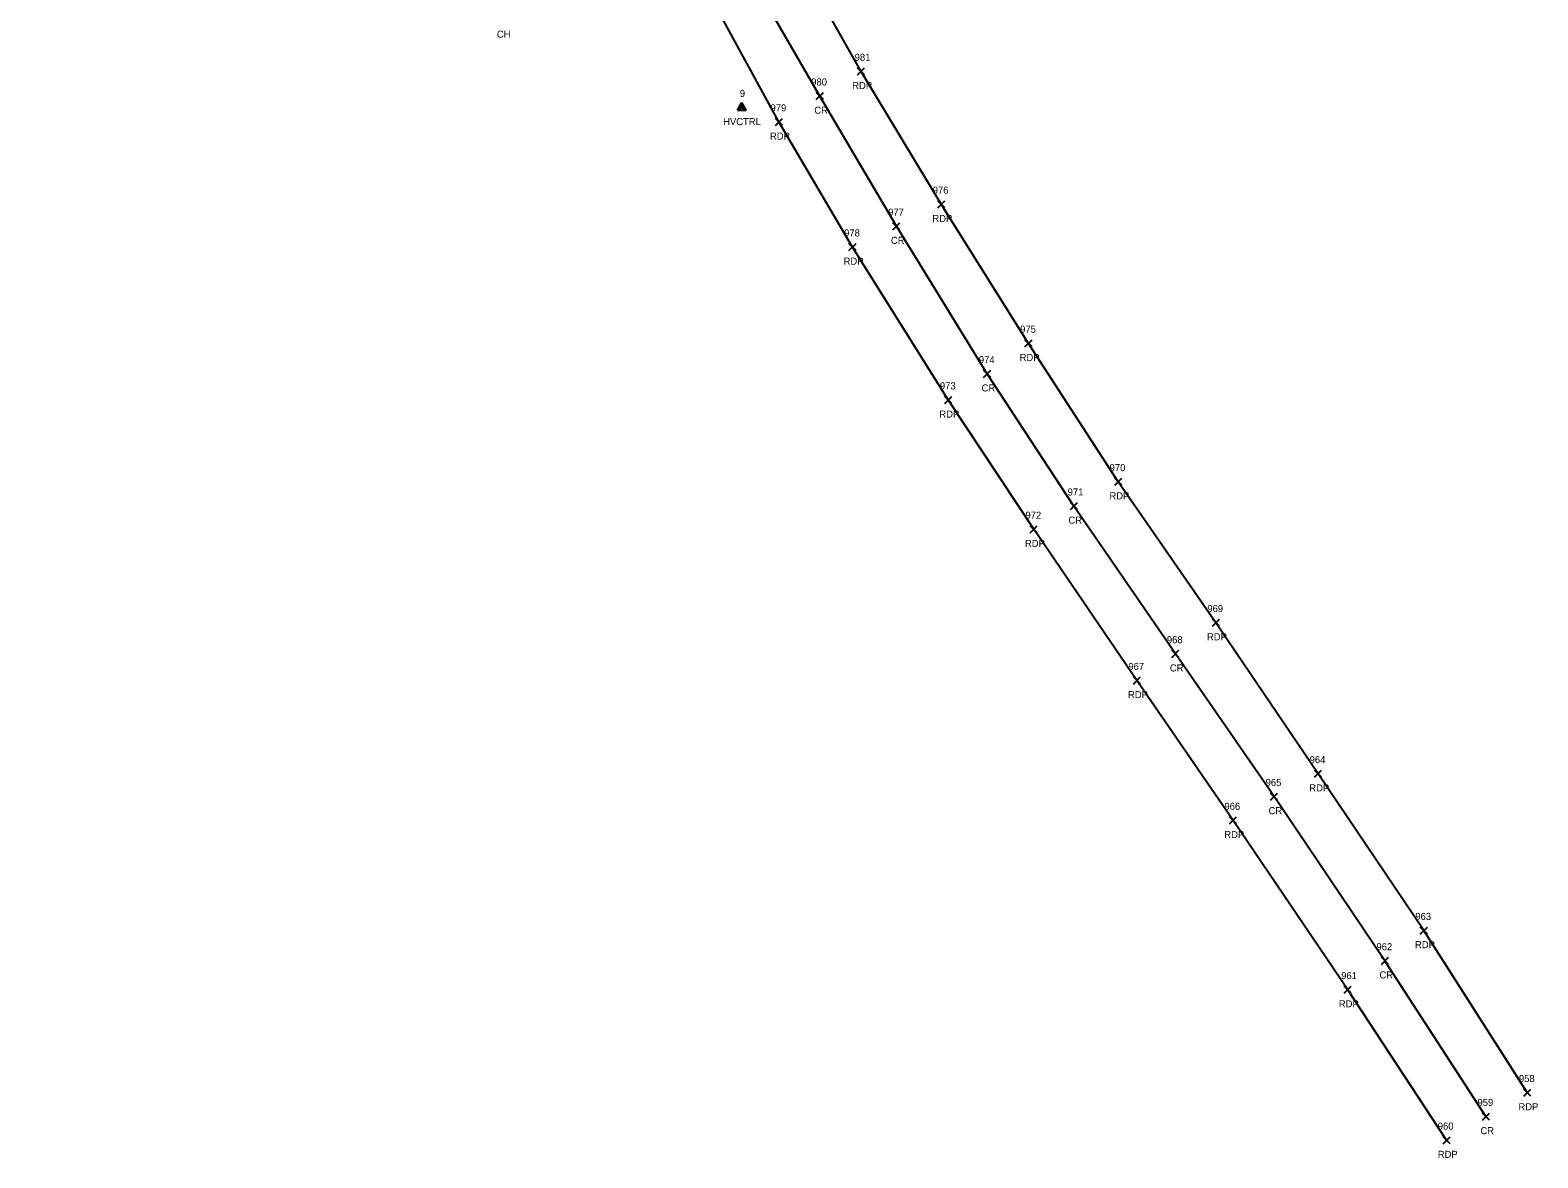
# Model space of a CAD drawing. Extents: x 1545627 to 1546562, y 571176 to 576667.
# Drawn here: x 1546134.7 to 1546562.1, y 571176 to 571495.7 of the extents above; entities that cross this region are included whole.
import ezdxf

# ---------------------------------------------------------------- set-up
doc = ezdxf.new("R2010")
doc.units = 0
for name, color, linetype in [('C_A', 7, 'Continuous'), ('C_I', 7, 'Continuous'), ('CPSM', 7, 'Continuous'), ('L_A', 7, 'Continuous'), ('P_A', 7, 'Continuous'), ('P_I', 7, 'Continuous'), ('P_TIC', 7, 'Continuous'), ('PET', 7, 'Continuous'), ('PRC', 7, 'Continuous')]:
    doc.layers.add(name, color=color, linetype=linetype)

msp = doc.modelspace()

# ---------------------------------------------------------------- linework, layer by layer
at = {"layer": 'CPSM'}
for p, q in [((1546335.17, 571473.04), (1546336.42, 571475.21)), ((1546335.17, 571473.04), (1546336.42, 571473.76)), ((1546337.67, 571473.04), (1546336.42, 571475.21)), ((1546336.42, 571473.76), (1546336.42, 571475.21)), ((1546336.42, 571473.76), (1546336.42, 571473.76)), ((1546336.42, 571473.76), (1546337.67, 571473.04)), ((1546335.17, 571473.04), (1546337.67, 571473.04))]:
    msp.add_line(p, q, dxfattribs=at)
at = {"layer": 'P_TIC'}
for points in [[(1546369.2, 571482.99), (1546371.2, 571484.99)], [(1546371.2, 571482.99), (1546369.2, 571484.99)], [(1546357.53, 571475.99), (1546359.53, 571477.99)], [(1546359.53, 571475.99), (1546357.53, 571477.99)], [(1546345.92, 571468.65), (1546347.92, 571470.65)], [(1546347.92, 571468.65), (1546345.92, 571470.65)], [(1546391.95, 571445.31), (1546393.95, 571447.31)], [(1546393.95, 571445.31), (1546391.95, 571447.31)], [(1546379.25, 571439.1), (1546381.25, 571441.1)], [(1546381.25, 571439.1), (1546379.25, 571441.1)], [(1546366.78, 571433.2), (1546368.78, 571435.2)], [(1546368.78, 571433.2), (1546366.78, 571435.2)], [(1546416.68, 571405.9), (1546418.68, 571407.9)], [(1546418.68, 571405.9), (1546416.68, 571407.9)], [(1546404.96, 571397.26), (1546406.96, 571399.26)], [(1546406.96, 571397.26), (1546404.96, 571399.26)], [(1546393.92, 571389.86), (1546395.92, 571391.86)], [(1546395.92, 571389.86), (1546393.92, 571391.86)], [(1546442.13, 571366.68), (1546444.13, 571368.68)], [(1546444.13, 571366.68), (1546442.13, 571368.68)], [(1546429.57, 571359.77), (1546431.57, 571361.77)], [(1546431.57, 571359.77), (1546429.57, 571361.77)], [(1546418.18, 571353.19), (1546420.18, 571355.19)], [(1546420.18, 571353.19), (1546418.18, 571355.19)], [(1546469.8, 571326.72), (1546471.8, 571328.72)], [(1546471.8, 571326.72), (1546469.8, 571328.72)], [(1546458.33, 571317.89), (1546460.33, 571319.89)], [(1546460.33, 571317.89), (1546458.33, 571319.89)], [(1546447.41, 571310.32), (1546449.41, 571312.32)], [(1546449.41, 571310.32), (1546447.41, 571312.32)], [(1546498.79, 571283.88), (1546500.79, 571285.88)], [(1546500.79, 571283.88), (1546498.79, 571285.88)], [(1546486.31, 571277.43), (1546488.31, 571279.43)], [(1546488.31, 571277.43), (1546486.31, 571279.43)], [(1546474.69, 571270.66), (1546476.69, 571272.66)], [(1546476.69, 571270.66), (1546474.69, 571272.66)], [(1546528.75, 571239.45), (1546530.75, 571241.45)], [(1546530.75, 571239.45), (1546528.75, 571241.45)], [(1546517.74, 571230.86), (1546519.74, 571232.86)], [(1546519.74, 571230.86), (1546517.74, 571232.86)], [(1546507.17, 571222.67), (1546509.17, 571224.67)], [(1546509.17, 571222.67), (1546507.17, 571224.67)], [(1546558.08, 571193.5), (1546560.08, 571195.5)], [(1546560.08, 571193.5), (1546558.08, 571195.5)], [(1546546.34, 571186.72), (1546548.34, 571188.72)], [(1546548.34, 571186.72), (1546546.34, 571188.72)], [(1546535.21, 571180.01), (1546537.21, 571182.01)], [(1546537.21, 571180.01), (1546535.21, 571182.01)]]:
    msp.add_lwpolyline(points, dxfattribs=at)
at = {"layer": 'PET'}
for points in [[(1546536.21, 571181.01), (1546508.17, 571223.67), (1546475.69, 571271.66), (1546448.41, 571311.32), (1546419.18, 571354.19), (1546394.92, 571390.86), (1546367.78, 571434.2), (1546346.92, 571469.65), (1546328.81, 571502.75), (1546318.67, 571520.99), (1546297.7, 571561.78), (1546279.07, 571601.48), (1546260.13, 571643.3), (1546242.96, 571682.18), (1546229.29, 571714.28), (1546215.95, 571747.93), (1546202.6, 571782.08), (1546189.82, 571816.62), (1546177.58, 571852.76), (1546165.76, 571891.53), (1546154.55, 571928.81), (1546144.5, 571967.92), (1546134.66, 572009.13)], [(1546559.08, 571194.5), (1546529.75, 571240.45), (1546499.79, 571284.88), (1546470.8, 571327.72), (1546443.13, 571367.68), (1546417.68, 571406.9), (1546392.95, 571446.31), (1546370.2, 571483.99), (1546352.76, 571515), (1546343.41, 571532.43), (1546322.94, 571573.04), (1546306.85, 571607.13), (1546293.98, 571634.56), (1546271.4, 571685.96), (1546259.46, 571713.47), (1546245.43, 571748.53), (1546227.67, 571795.22), (1546213.04, 571834.88), (1546205.18, 571857.76), (1546192.7, 571896.53), (1546178.72, 571945.47), (1546165.66, 571996.1)]]:
    msp.add_lwpolyline(points, dxfattribs=at)
at = {"layer": 'PRC'}
msp.add_lwpolyline([(1546547.34, 571187.72), (1546518.74, 571231.86), (1546487.31, 571278.43), (1546459.33, 571318.89), (1546430.57, 571360.77), (1546405.96, 571398.26), (1546380.25, 571440.1), (1546358.53, 571476.99), (1546340.41, 571508.44), (1546330.22, 571526.95), (1546310.11, 571567.47), (1546291.29, 571606.95), (1546272.42, 571649.01), (1546255.63, 571687.66), (1546242.53, 571719.45), (1546229.29, 571753.1), (1546216.08, 571786.74), (1546203.35, 571821.01), (1546191.26, 571856.19), (1546178.74, 571896.13), (1546167.5, 571932.69), (1546157.43, 571971.54), (1546147.89, 572011.79)], dxfattribs=at)

# ---------------------------------------------------------------- texts
at = {"layer": 'C_A'}
msp.add_text('HVCTRL', height=2, dxfattribs=at).set_placement((1546331.11, 571468.76))
at = {"layer": 'C_I'}
msp.add_text('9', height=2, dxfattribs=at).set_placement((1546335.84, 571476.76))
at = {"layer": 'L_A'}
msp.add_text('CH', height=2, dxfattribs=at).set_placement((1546266.98, 571493.55))
at = {"layer": 'P_A'}
for s, p in [('RDP', (1546367.69, 571478.99)), ('CR', (1546356.97, 571471.99)), ('RDP', (1546344.4, 571464.65)), ('RDP', (1546390.43, 571441.31)), ('CR', (1546378.68, 571435.1)), ('RDP', (1546365.26, 571429.2)), ('RDP', (1546415.17, 571401.9)), ('CR', (1546404.39, 571393.26)), ('RDP', (1546392.41, 571385.86)), ('RDP', (1546440.62, 571362.68)), ('CR', (1546429.01, 571355.77)), ('RDP', (1546416.67, 571349.19)), ('RDP', (1546468.29, 571322.72)), ('CR', (1546457.76, 571313.89)), ('RDP', (1546445.89, 571306.32)), ('RDP', (1546497.28, 571279.88)), ('CR', (1546485.74, 571273.43)), ('RDP', (1546473.18, 571266.66)), ('RDP', (1546527.24, 571235.45)), ('CR', (1546517.18, 571226.86)), ('RDP', (1546505.66, 571218.67)), ('RDP', (1546556.57, 571189.5)), ('CR', (1546545.78, 571182.72)), ('RDP', (1546533.7, 571176.01))]:
    msp.add_text(s, height=2, dxfattribs=at).set_placement(p)
at = {"layer": 'P_I'}
for s, p in [('981', (1546368.4, 571486.99)), ('980', (1546356.09, 571479.99)), ('979', (1546344.55, 571472.65)), ('976', (1546390.53, 571449.31)), ('977', (1546377.89, 571443.1)), ('978', (1546365.41, 571437.2)), ('975', (1546415.32, 571409.9)), ('974', (1546403.6, 571401.26)), ('973', (1546392.56, 571393.86)), ('970', (1546440.68, 571370.68)), ('971', (1546428.78, 571363.77)), ('972', (1546416.82, 571357.19)), ('969', (1546468.38, 571330.72)), ('968', (1546456.92, 571321.89)), ('967', (1546446, 571314.32)), ('964', (1546497.38, 571287.88)), ('965', (1546484.9, 571281.43)), ('966', (1546473.22, 571274.66)), ('963', (1546527.34, 571243.45)), ('962', (1546516.33, 571234.86)), ('961', (1546506.33, 571226.67)), ('958', (1546556.72, 571197.5)), ('959', (1546544.97, 571190.72)), ('960', (1546533.71, 571184.01))]:
    msp.add_text(s, height=2, dxfattribs=at).set_placement(p)

doc.saveas('drawing.dxf')
